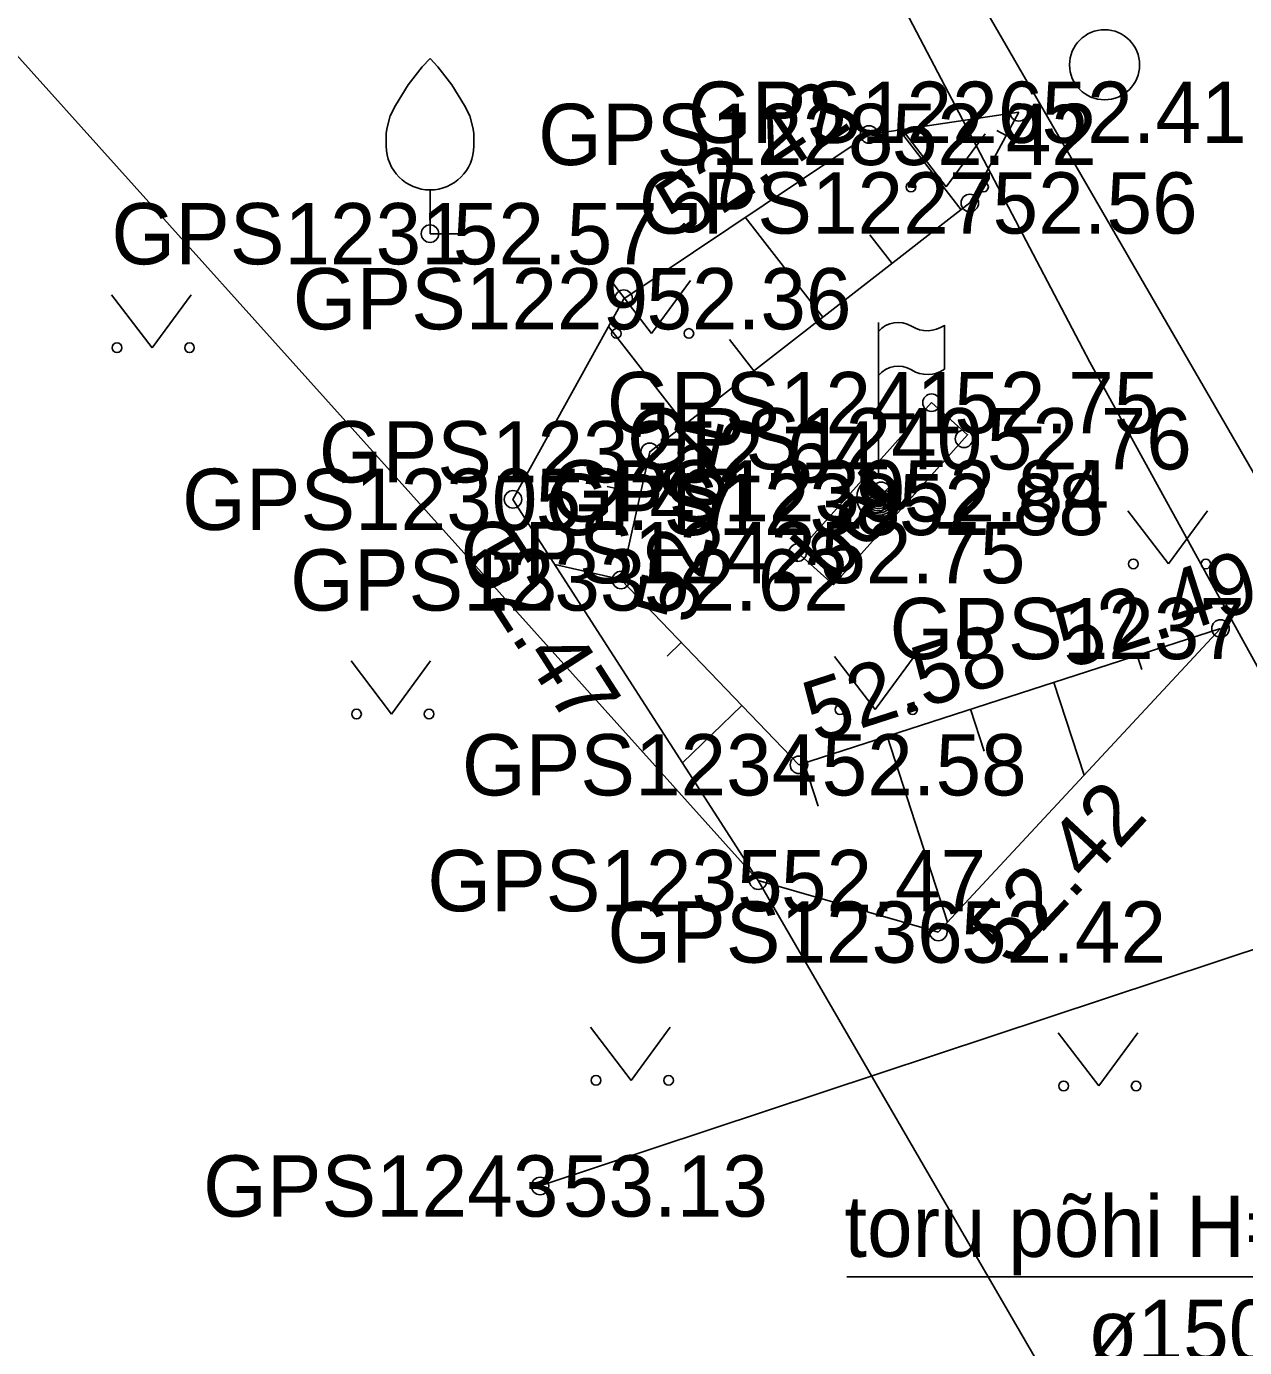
# Model space of a CAD drawing. Extents: x 551623 to 559850, y 6561220 to 6567135.
# Drawn here: x 555228.1 to 555242.02, y 6565112.03 to 6565127.12 of the extents above; entities that cross this region are included whole.
import ezdxf

# ---------------------------------------------------------------- set-up
doc = ezdxf.new("R2010")
doc.units = 0
for name, color, linetype in [('DTRASS', 7, 'Continuous'), ('HALJASTUS', 7, 'Continuous'), ('KORGUS-EH2000', 7, 'Continuous'), ('MOOTKORG-EH2000', 7, 'Continuous'), ('MOOTMPUNKT', 7, 'Continuous'), ('MOOTNR', 7, 'Continuous'), ('MOOTPIIR', 7, 'Continuous'), ('MPKAABEL', 7, 'Continuous'), ('POST', 7, 'Continuous'), ('PUU', 7, 'Continuous'), ('RAJATIS', 7, 'Continuous'), ('RELJEEF', 7, 'Continuous'), ('TEE', 7, 'Continuous')]:
    doc.layers.add(name, color=color, linetype=linetype)

msp = doc.modelspace()

# ---------------------------------------------------------------- linework, layer by layer
at = {"layer": 'DTRASS'}
msp.add_line((555251.057, 6565119.544), (555233.967, 6565113.873), dxfattribs=at)
msp.add_lwpolyline([(555251.057, 6565119.544), (555245.081, 6565112.836), (555237.471, 6565112.836)], dxfattribs=at)
at = {"layer": 'HALJASTUS'}
for p, q in [((555238.142, 6565125.893), (555238.605, 6565125.287)), ((555238.605, 6565125.287), (555239.051, 6565125.893)), ((555234.776, 6565124.22), (555235.24, 6565123.613)), ((555235.24, 6565123.613), (555235.685, 6565124.22)), ((555229.071, 6565124.056), (555229.535, 6565123.45)), ((555229.535, 6565123.45), (555229.98, 6565124.056)), ((555240.681, 6565121.586), (555241.145, 6565120.98)), ((555241.145, 6565120.98), (555241.59, 6565121.586)), ((555237.331, 6565119.921), (555237.794, 6565119.315)), ((555237.794, 6565119.315), (555238.24, 6565119.921)), ((555231.808, 6565119.872), (555232.271, 6565119.265)), ((555232.271, 6565119.265), (555232.717, 6565119.872)), ((555234.544, 6565115.687), (555235.007, 6565115.08)), ((555235.007, 6565115.08), (555235.453, 6565115.687)), ((555239.885, 6565115.623), (555240.349, 6565115.016)), ((555240.349, 6565115.016), (555240.794, 6565115.623))]:
    msp.add_line(p, q, dxfattribs=at)
msp.add_lwpolyline([(555235.12, 6565151.155), (555232.135, 6565148.949), (555229.151, 6565146.49), (555228.521, 6565144.196), (555233.66, 6565136.637), (555246.422, 6565114.586), (555255.514, 6565098.946)], dxfattribs=at)
for centre, radius in [((555240.416, 6565126.683), 0.4), ((555238.204, 6565125.287), 0.055), ((555239.033, 6565125.287), 0.055), ((555234.839, 6565123.613), 0.055), ((555235.667, 6565123.613), 0.055), ((555229.134, 6565123.45), 0.055), ((555229.962, 6565123.45), 0.055), ((555240.744, 6565120.98), 0.055), ((555241.573, 6565120.98), 0.055), ((555231.87, 6565119.265), 0.055), ((555232.699, 6565119.265), 0.055), ((555237.393, 6565119.315), 0.055), ((555238.222, 6565119.315), 0.055), ((555234.606, 6565115.08), 0.055), ((555235.435, 6565115.08), 0.055), ((555239.948, 6565115.016), 0.055), ((555240.776, 6565115.016), 0.055)]:
    msp.add_circle(centre, radius, dxfattribs=at)
at = {"layer": 'KORGUS-EH2000'}
for centre in [(555237.725, 6565125.887), (555235.219, 6565122.261), (555233.657, 6565121.718), (555241.74, 6565120.242), (555236.924, 6565118.685), (555238.516, 6565116.774), (555233.967, 6565113.873)]:
    msp.add_circle(centre, 0.1, dxfattribs=at)
at = {"layer": 'MOOTMPUNKT'}
for centre in [(555239.436, 6565126.14), (555237.725, 6565125.887), (555238.876, 6565125.104), (555232.71, 6565124.753), (555234.922, 6565124.01), (555238.439, 6565122.823), (555238.81, 6565122.41), (555235.219, 6565122.261), (555237.863, 6565121.815), (555233.657, 6565121.718), (555237.805, 6565121.659), (555236.909, 6565121.109), (555234.892, 6565120.797), (555241.74, 6565120.242), (555236.924, 6565118.685), (555236.459, 6565117.362), (555238.516, 6565116.774), (555233.967, 6565113.873)]:
    msp.add_circle(centre, 0.1, dxfattribs=at)
at = {"layer": 'MOOTPIIR'}
msp.add_lwpolyline([(555147.465, 6565082.979), (555153.125, 6565104.459), (555157.981, 6565122.311), (555163.2, 6565141.618), (555175.303, 6565138.726), (555190.232, 6565137.368), (555210.946, 6565134.177), (555222.4, 6565133.017), (555236.459, 6565117.362), (555247.686, 6565098.015), (555255.514, 6565098.946), (555277.06, 6565106.584), (555291.997, 6565107.634)], dxfattribs=at)
at = {"layer": 'MPKAABEL'}
msp.add_lwpolyline([(555252.588, 6565101.946), (555250.157, 6565105.485), (555246.43, 6565112.048), (555243.328, 6565117.686), (555240.248, 6565123.284), (555235.885, 6565131.607), (555233.393, 6565136.173), (555233.034, 6565137.981), (555233.62, 6565138.358), (555237.1, 6565137.907), (555242.704, 6565136.954), (555245.573, 6565136.455), (555256.506, 6565134.49), (555262.887, 6565133.288), (555269.268, 6565132.087), (555280.849, 6565129.896)], dxfattribs=at)
at = {"layer": 'POST'}
msp.add_line((555237.657, 6565121.561), (555238.011, 6565121.914), dxfattribs=at)
msp.add_circle((555237.834, 6565121.737), 0.25, dxfattribs=at)
for radius, start, end in [(0.225, 224.8541, 45.0356), (0.2, 224.8427, 45.047), (0.175, 224.8281, 45.0616), (0.15, 224.8087, 45.081), (0.125, 224.7814, 45.1083), (0.1, 224.7406, 45.1491), (0.075, 224.6725, 45.2172), (0.05, 224.5363, 45.3534), (0.025, 224.1278, 45.7619)]:
    msp.add_arc((555237.834, 6565121.737), radius, start, end, dxfattribs=at)
at = {"layer": 'PUU'}
for p, q in [((555232.71, 6565124.753), (555232.71, 6565125.253)), ((555233.11, 6565124.753), (555232.71, 6565124.753))]:
    msp.add_line(p, q, dxfattribs=at)
for points in [[(555232.21, 6565125.753), (555232.21, 6565125.903), (555232.22, 6565125.968), (555232.255, 6565126.098), (555232.315, 6565126.218), (555232.46, 6565126.453), (555232.62, 6565126.658), (555232.71, 6565126.753)], [(555233.21, 6565125.753), (555233.21, 6565125.903), (555233.2, 6565125.968), (555233.165, 6565126.098), (555233.105, 6565126.218), (555232.96, 6565126.453), (555232.8, 6565126.658), (555232.71, 6565126.753)]]:
    msp.add_lwpolyline(points, dxfattribs=at)
msp.add_arc((555232.71, 6565125.753), 0.5, 180, 0, dxfattribs=at)
at = {"layer": 'RAJATIS'}
for p, q in [((555237.834, 6565121.987), (555237.834, 6565123.737)), ((555238.587, 6565123.706), (555238.587, 6565123.206)), ((555237.834, 6565121.737), (555237.834, 6565121.737))]:
    msp.add_line(p, q, dxfattribs=at)
for centre, radius, start, end in [((555238.057, 6565123.452), 0.288, 57.8941, 140.7366), ((555238.391, 6565123.985), 0.341, 237.8941, 305.0219), ((555238.057, 6565122.952), 0.288, 57.8941, 140.7366), ((555238.391, 6565123.485), 0.341, 237.8941, 305.0219)]:
    msp.add_arc(centre, radius, start, end, dxfattribs=at)
at = {"layer": 'RELJEEF'}
for p, q in [((555238.777, 6565125.027), (555238.069, 6565125.938)), ((555239.292, 6565125.874), (555239.185, 6565125.931)), ((555237.198, 6565123.8), (555236.311, 6565124.941)), ((555237.988, 6565124.414), (555237.735, 6565124.739)), ((555235.62, 6565122.572), (555234.747, 6565123.694)), ((555236.409, 6565123.186), (555236.13, 6565123.545)), ((555235.112, 6565121.78), (555234.732, 6565121.865)), ((555234.893, 6565120.804), (555234.136, 6565120.973)), ((555235.58, 6565120.081), (555235.419, 6565119.926)), ((555240.789, 6565119.935), (555240.84, 6565119.775)), ((555239.837, 6565119.627), (555240.181, 6565118.565)), ((555236.273, 6565119.361), (555235.594, 6565118.707)), ((555238.886, 6565119.319), (555239.04, 6565118.841)), ((555237.934, 6565119.011), (555238.621, 6565116.887)), ((555236.983, 6565118.704), (555237.142, 6565118.211))]:
    msp.add_line(p, q, dxfattribs=at)
for points in [[(555241.74, 6565120.242), (555238.516, 6565116.774), (555236.459, 6565117.362), (555233.657, 6565121.718), (555234.922, 6565124.01), (555237.725, 6565125.887), (555239.436, 6565126.14)], [(555241.74, 6565120.242), (555236.924, 6565118.685), (555234.892, 6565120.797), (555235.219, 6565122.261), (555238.876, 6565125.104), (555239.436, 6565126.14)]]:
    msp.add_lwpolyline(points, dxfattribs=at)
at = {"layer": 'TEE'}
msp.add_lwpolyline([(555238.439, 6565122.823), (555238.85, 6565122.456), (555237.32, 6565120.742), (555236.909, 6565121.109), (555238.439, 6565122.823)], dxfattribs=at)

# ---------------------------------------------------------------- texts
at = {"layer": 'DTRASS'}
for s, p in [('toru põhi H=51.67', (555237.442, 6565113.063)), ('ø150 Pl', (555240.221, 6565111.873))]:
    msp.add_text(s, height=0.7, dxfattribs=at).set_placement(p)
at = {"layer": 'KORGUS-EH2000'}
for s, rotation, p in [(' 52.42', 33.8059, (555235.388, 6565124.528)), (' 52.64', 77.3805, (555235.659, 6565120.02)), (' 52.47', 302.7502, (555232.921, 6565121.245)), (' 52.49', 17.9235, (555239.747, 6565119.693)), (' 52.58', 17.9235, (555236.87, 6565118.851)), (' 52.42', 47.0897, (555239.157, 6565116.178))]:
    msp.add_text(s, height=0.7, rotation=rotation, dxfattribs=at).set_placement(p)
msp.add_text(' 53.13', height=0.7, dxfattribs=at).set_placement((555233.967, 6565113.523))
at = {"layer": 'MOOTKORG-EH2000'}
for s, p in [(' 52.41', (555239.436, 6565125.79)), (' 52.42', (555237.725, 6565125.537)), (' 52.56', (555238.876, 6565124.754)), (' 52.57', (555232.71, 6565124.403)), (' 52.36', (555234.922, 6565123.66)), (' 52.75', (555238.439, 6565122.473)), (' 52.76', (555238.81, 6565122.06)), (' 52.64', (555235.219, 6565121.911)), (' 52.84', (555237.863, 6565121.465)), (' 52.47', (555233.657, 6565121.368)), (' 52.88', (555237.805, 6565121.309)), (' 52.75', (555236.909, 6565120.759)), (' 52.62', (555234.892, 6565120.447)), (' 52.58', (555236.924, 6565118.335)), (' 52.47', (555236.459, 6565117.012)), (' 52.42', (555238.516, 6565116.424)), (' 53.13', (555233.967, 6565113.523))]:
    msp.add_text(s, height=0.7, dxfattribs=at).set_placement(p)
at = {"layer": 'MOOTNR'}
for s, p in [('GPS1226 ', (555235.656, 6565125.79)), ('GPS1228 ', (555233.945, 6565125.537)), ('GPS1227 ', (555235.096, 6565124.754)), ('GPS1231 ', (555229.07, 6565124.403)), ('GPS1229 ', (555231.142, 6565123.66)), ('GPS1241 ', (555234.73, 6565122.473)), ('GPS1240 ', (555234.96, 6565122.06)), ('GPS1232 ', (555231.44, 6565121.911)), ('GPS1239 ', (555234.083, 6565121.465)), ('GPS1230 ', (555229.877, 6565121.368)), ('GPS1238 ', (555234.026, 6565121.309)), ('GPS1242 ', (555233.059, 6565120.759)), ('GPS1233 ', (555231.112, 6565120.447)), ('GPS1237 ', (555237.96, 6565119.892)), ('GPS1234 ', (555233.074, 6565118.335)), ('GPS1235 ', (555232.679, 6565117.012)), ('GPS1236 ', (555234.736, 6565116.424)), ('GPS1243 ', (555230.117, 6565113.523))]:
    msp.add_text(s, height=0.7, dxfattribs=at).set_placement(p)
at = {"layer": 'TEE'}
msp.add_text('bet', height=0.7, rotation=48.2234, dxfattribs=at).set_placement((555237.325, 6565120.731))

doc.saveas('drawing.dxf')
